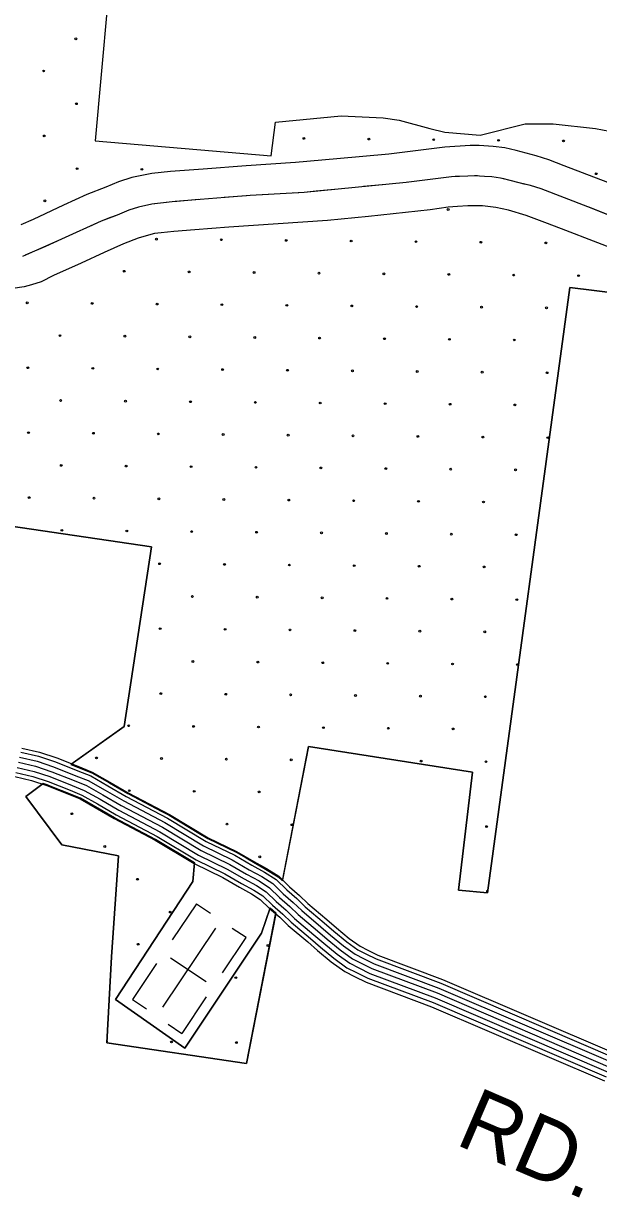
# Model space of a CAD drawing. Extents: x 1788175 to 1969470, y 584502 to 738744.
# Drawn here: x 1862280 to 1865687, y 635735 to 642689 of the extents above; entities that cross this region are included whole.
import ezdxf

# ---------------------------------------------------------------- set-up
doc = ezdxf.new("R2010")
doc.units = 0
for name, color, linetype in [('DESIGN - EROSION CONTROL - Devices', 7, 'Continuous'), ('DESIGN - ROW - Right-of-Way and Easement Labels', 7, 'Continuous'), ('DESIGN - SCRATCH - User 1', 7, 'Continuous'), ('DESIGN - SHEET - Corner Text', 7, 'Continuous'), ('DESIGN - UTILITIES - Cable (Underground) with Text', 7, 'Continuous'), ('SURVEY - DRAINAGE - Bridges', 7, 'Continuous'), ('SURVEY - TRANSPORTATION - Roads', 7, 'Continuous')]:
    doc.layers.add(name, color=color, linetype=linetype)

msp = doc.modelspace()

# ---------------------------------------------------------------- linework, layer by layer
at = {"layer": 'DESIGN - EROSION CONTROL - Devices'}
for centre in [(1862590.2, 642597.9), (1862399.8, 642407.5), (1862593.9, 642213.4), (1862403.5, 642022.9), (1863941.7, 642008), (1864326.3, 642004.3), (1864710.8, 642000.5), (1865095.4, 641996.8), (1865479.9, 641993.1), (1862597.7, 641828.8), (1862982.2, 641825.1), (1865674.1, 641798.9), (1862407.3, 641638.4), (1864796.5, 641587), (1863067.9, 641411.5), (1863452.4, 641407.8), (1863837, 641404.1), (1864221.5, 641400.3), (1864606.1, 641396.6), (1864990.6, 641392.9), (1865375.2, 641389.1), (1862877.4, 641221.1), (1863262, 641217.4), (1863646.6, 641213.7), (1864031.1, 641209.9), (1864415.7, 641206.2), (1864800.2, 641202.5), (1865184.8, 641198.7), (1865569.3, 641195), (1862302.5, 641034.5), (1862687, 641030.7), (1863071.6, 641027), (1863456.1, 641023.3), (1863840.7, 641019.5), (1864225.2, 641015.8), (1864609.8, 641012.1), (1864994.4, 641008.3), (1865378.9, 641004.6), (1862496.6, 640840.3), (1862881.2, 640836.6), (1863265.7, 640832.8), (1863650.3, 640829.1), (1864034.8, 640825.4), (1864419.4, 640821.6), (1864803.9, 640817.9), (1865188.5, 640814.2), (1862306.2, 640649.9), (1862690.8, 640646.2), (1863075.3, 640642.4), (1863459.9, 640638.7), (1863844.4, 640635), (1864229, 640631.2), (1864613.5, 640627.5), (1864998.1, 640623.8), (1865382.6, 640620), (1862500.4, 640455.8), (1862884.9, 640452), (1863269.5, 640448.3), (1863654, 640444.6), (1864038.6, 640440.8), (1864423.1, 640437.1), (1864807.7, 640433.4), (1865192.2, 640429.6), (1862309.9, 640265.4), (1862694.5, 640261.6), (1863079.1, 640257.9), (1863463.6, 640254.2), (1863848.2, 640250.4), (1864232.7, 640246.7), (1864617.3, 640243), (1865001.8, 640239.2), (1865386.4, 640235.5), (1862504.1, 640071.2), (1862888.6, 640067.5), (1863273.2, 640063.7), (1863657.8, 640060), (1864042.3, 640056.3), (1864426.9, 640052.5), (1864811.4, 640048.8), (1865196, 640045.1), (1862313.7, 639880.8), (1862698.2, 639877.1), (1863082.8, 639873.3), (1863467.3, 639869.6), (1863851.9, 639865.9), (1864236.4, 639862.1), (1864621, 639858.4), (1865005.6, 639854.7), (1862507.8, 639686.7), (1862892.4, 639682.9), (1863276.9, 639679.2), (1863661.5, 639675.5), (1864046, 639671.7), (1864430.6, 639668), (1864815.1, 639664.3), (1865199.7, 639660.5), (1863086.5, 639488.8), (1863471.1, 639485), (1863855.6, 639481.3), (1864240.2, 639477.6), (1864624.7, 639473.8), (1865009.3, 639470.1), (1863280.7, 639294.6), (1863665.2, 639290.9), (1864049.8, 639287.2), (1864434.3, 639283.4), (1864818.9, 639279.7), (1865203.4, 639276), (1863090.3, 639104.2), (1863474.8, 639100.5), (1863859.4, 639096.8), (1864243.9, 639093), (1864628.5, 639089.3), (1865013, 639085.6), (1863284.4, 638910.1), (1863669, 638906.4), (1864053.5, 638902.6), (1864438.1, 638898.9), (1864822.6, 638895.2), (1865207.2, 638891.4), (1863094, 638719.7), (1863478.5, 638715.9), (1863863.1, 638712.2), (1864247.6, 638708.5), (1864632.2, 638704.7), (1865016.8, 638701), (1862903.6, 638529.3), (1863288.1, 638525.5), (1863672.7, 638521.8), (1864057.2, 638518.1), (1864441.8, 638514.3), (1864826.3, 638510.6), (1862713.2, 638338.9), (1863097.7, 638335.1), (1863482.3, 638331.4), (1863866.8, 638327.7), (1864635.9, 638320.2), (1865020.5, 638316.5), (1862907.3, 638144.7), (1863291.9, 638141), (1863676.4, 638137.2), (1862567.3, 638008.1), (1863486, 637946.8), (1863870.6, 637943.1), (1865024.2, 637931.9), (1862761.5, 637814), (1863680.2, 637752.7), (1862955.6, 637619.9), (1863149.8, 637425.7), (1862959.4, 637235.3), (1863728.5, 637227.8), (1863538.1, 637037.4), (1863157.2, 636656.6), (1863541.8, 636652.9)]:
    msp.add_circle(centre, 5.28, dxfattribs=at)
for centre, start, end in [((1863146, 637810.3), 194.44055, 283.46965), ((1865028, 637547.3), 57.93089, 286.557), ((1862772.7, 636660.3), 283.43165, 70.12877)]:
    msp.add_arc(centre, 5.28, start, end, dxfattribs=at)
at = {"layer": 'DESIGN - SCRATCH - User 1'}
for points in [[(1858860.4, 642574.7), (1858948.5, 643124.4), (1861186.6, 642868.1), (1861367.5, 643750.5), (1861849.1, 643760.2), (1861814.7, 643366), (1862813.7, 643195.3), (1862705.6, 641993.2), (1863747.9, 641904.4), (1863773.6, 642104.1), (1864163.3, 642141.8), (1864411.1, 642129.7), (1864507, 642115.6), (1864688.8, 642067.5), (1864776.7, 642045.4), (1864986.5, 642027.2), (1865252.4, 642095.1), (1865418.2, 642095), (1865670, 642066.8), (1866623, 641886.1), (1867817.6, 641747.5), (1867775.5, 641452.3), (1869221.6, 641289.6), (1869343, 641265.8)], [(1865850.5, 641704.5), (1865484.8, 641846.6), (1865392.4, 641881.3), (1865317.2, 641905.4), (1865198.7, 641935.8), (1865133, 641951.4), (1865062.9, 641959.2), (1864979.8, 641966.8), (1864925.9, 641966.8), (1864777.2, 641956.5), (1864444.3, 641915.7), (1864137.7, 641887.8), (1863892.4, 641865.5), (1863600.4, 641845.9), (1863345.2, 641826.3), (1863151.9, 641812.2), (1863040.3, 641800.3), (1862922.8, 641775.8), (1862842.5, 641750.6), (1862767.8, 641719.8), (1862655.6, 641675.7), (1862516.8, 641612.7), (1862337.5, 641528.7), (1862265.1, 641495.7)], [(1865820.7, 641336.2), (1865494.4, 641462.3), (1865385.7, 641504.1), (1865258, 641551.7), (1865153.5, 641582.2), (1865078, 641599.8), (1864999.8, 641608.4), (1864913.2, 641608.4), (1864850.9, 641604.4), (1864796, 641600.5), (1864690, 641585.3), (1864325.1, 641545.8), (1864082.2, 641521.8), (1863496.1, 641482.5), (1863296.4, 641465.7), (1863170.8, 641456), (1863097, 641449.1), (1863057, 641444.5), (1863020, 641434.1), (1862960.5, 641417.3), (1862873.7, 641383), (1862758.3, 641332.8), (1862622.7, 641268.4), (1862457.9, 641195.7), (1862384.3, 641158.9), (1862328.5, 641140.3), (1862283.7, 641128.2), (1862217, 641118.2)], [(1863814, 637609.9), (1863968.9, 638406), (1864939.9, 638255.3), (1864857.2, 637555), (1865029, 637538.9), (1865517.4, 641124.7), (1867359.6, 640898.4), (1868595.3, 640795)], [(1859795.1, 639622.3), (1860930.3, 640837.2), (1861565.6, 640726.8), (1861480.6, 639818.3), (1863039.1, 639589.2), (1862875.9, 638524.8), (1862560.1, 638300.5)], [(1862560.1, 638300.5), (1862629.4, 638272.8), (1862684.7, 638250.5), (1862790.2, 638191.5), (1862899, 638128), (1863100.1, 638022.2), (1863143.1, 637999.5), (1863320, 637893.1), (1863371.6, 637862), (1863540.8, 637780.1), (1863599.2, 637746.2), (1863642.3, 637721.1), (1863704.9, 637686.4), (1863789.2, 637634), (1863814, 637609.9)], [(1863775.9, 637421.2), (1863600.9, 636529.3), (1862773.7, 636651.9), (1862802.3, 637160.1), (1862843, 637759.4), (1862507.7, 637824.1), (1862293.6, 638110.9), (1862396.3, 638187)], [(1862396.3, 638187), (1862293.6, 638110.9), (1862507.7, 637824.1), (1862843, 637759.4), (1862802.3, 637160.1), (1862773.7, 636651.9), (1863600.9, 636529.3), (1863775.9, 637421.2)], [(1862396.3, 638187), (1862419.6, 638179.2), (1862458.2, 638163.9), (1862549, 638128), (1862617.9, 638100), (1862819.2, 637984.2), (1863062.4, 637856.2), (1863293.2, 637717.3), (1863283.9, 637606.9), (1862825.2, 636908.6), (1863235.4, 636620.5), (1863691.2, 637300.4), (1863742, 637450.7), (1863775.9, 637421.2)], [(1863775.9, 637421.2), (1863742, 637450.7), (1863691.2, 637300.4), (1863235.4, 636620.5), (1862825.2, 636908.6), (1863283.9, 637606.9), (1863293.2, 637717.3), (1863062.4, 637856.2), (1862819.2, 637984.2), (1862617.9, 638100), (1862549, 638128), (1862458.2, 638163.9), (1862419.6, 638179.2), (1862396.3, 638187)]]:
    msp.add_lwpolyline(points, dxfattribs=at)
at = {"layer": 'DESIGN - SHEET - Corner Text'}
for points in [[(1865857.2, 641510.4), (1865623.5, 641602.6), (1865347.8, 641708.8), (1865283.9, 641728.9), (1865218, 641744.9), (1865164, 641759), (1865106.1, 641773), (1865056.1, 641781.1), (1865012.2, 641783.1), (1864952.2, 641787.1), (1864912.3, 641785.2), (1864816.3, 641781.2), (1864548.5, 641747.4), (1863942.9, 641687.7), (1863623.2, 641669.9), (1863179.5, 641634.2), (1863041.6, 641618.3), (1862961.6, 641600.3), (1862903.6, 641582.4), (1862835.6, 641554.4), (1862739.7, 641518.4), (1862505.7, 641410.5), (1862273.8, 641308.6)], [(1864837.5, 641782.1), (1864816.3, 641781.2), (1864706.4, 641767.3)], [(1864969.4, 641786), (1864952.2, 641787.1), (1864912.3, 641785.2), (1864837.5, 641782.1)], [(1865246.3, 641738), (1865218, 641744.9), (1865164, 641759), (1865118.3, 641770.1)], [(1864014.3, 641694.8), (1863942.9, 641687.7), (1863882.7, 641684.4)], [(1864145.6, 641707.7), (1864014.3, 641694.8)], [(1864426.3, 641735.3), (1864294.9, 641722.4)], [(1864557.6, 641748.5), (1864548.5, 641747.4), (1864426.3, 641735.3)], [(1865372.4, 641699.4), (1865347.8, 641708.8), (1865283.9, 641728.9), (1865246.3, 641738)], [(1863188.5, 641634.9), (1863179.5, 641634.2), (1863057.4, 641620.1)], [(1863320.1, 641645.5), (1863188.5, 641634.9)], [(1863601.2, 641668.2), (1863469.6, 641657.6)], [(1863732.9, 641676), (1863623.2, 641669.9), (1863601.2, 641668.2)], [(1865635.5, 641597.9), (1865623.5, 641602.6), (1865512.3, 641645.4)], [(1862911.8, 641584.9), (1862903.6, 641582.4), (1862835.6, 641554.4), (1862788.9, 641536.9)], [(1865758.3, 641549.4), (1865635.5, 641597.9)], [(1862788.9, 641536.9), (1862739.7, 641518.4), (1862667.5, 641485.2)], [(1862531.3, 641422.3), (1862505.7, 641410.5), (1862410.7, 641368.8)], [(1862410.7, 641368.8), (1862289.8, 641315.7)]]:
    msp.add_lwpolyline(points, dxfattribs=at)
at = {"layer": 'DESIGN - UTILITIES - Cable (Underground) with Text'}
for p, q in [((1863304.8, 637475.5), (1863161.6, 637260.7)), ((1863304.9, 637475.4), (1863387.7, 637420.2)), ((1863598.9, 637274.6), (1863517.1, 637329.2)), ((1863459.5, 637065.4), (1863599, 637274.6)), ((1863068.2, 637120.6), (1862925.7, 636907)), ((1863151.1, 637154.8), (1863362.1, 637014.1)), ((1862925.7, 636907.1), (1863008.6, 636851.8)), ((1863220, 636706.1), (1863364.6, 636923.1)), ((1863137, 636761.4), (1863219.4, 636706.5))]:
    msp.add_line(p, q, dxfattribs=at)
msp.add_lwpolyline([(1863106.8, 636862.6), (1863419.2, 637331)], dxfattribs=at)
at = {"layer": 'SURVEY - DRAINAGE - Bridges'}
for points in [[(1858863.2, 642589.8), (1858948.5, 643124.4), (1861186.6, 642868.1), (1861367.5, 643750.5), (1861849.1, 643760.2), (1861814.7, 643366), (1862813.7, 643195.3), (1862705.6, 641993.2), (1863747.9, 641904.4), (1863773.6, 642104.1), (1864163.3, 642141.8), (1864411.1, 642129.7), (1864507, 642115.6), (1864688.8, 642067.5), (1864776.7, 642045.4), (1864986.5, 642027.2), (1865252.4, 642095.1), (1865418.2, 642095), (1865670, 642066.8), (1866623, 641886.1)], [(1868595.3, 640795), (1867359.6, 640898.4), (1865517.4, 641124.7), (1865029, 637538.9), (1864857.2, 637555), (1864939.9, 638255.3), (1863968.9, 638406), (1863814.1, 637616.7)], [(1862563.1, 638302.4), (1862875.9, 638524.8), (1863039.1, 639589.2), (1861480.6, 639818.3), (1861565.6, 640726.8), (1860930.3, 640837.2), (1859803.6, 639630.9)], [(1863774.7, 637415.4), (1863600.9, 636529.3), (1862773.7, 636651.9), (1862802.3, 637160.1), (1862843, 637759.4), (1862507.7, 637824.1), (1862293.6, 638110.9), (1862391.6, 638183.3)]]:
    msp.add_lwpolyline(points, dxfattribs=at)
at = {"layer": 'SURVEY - TRANSPORTATION - Roads'}
for points in [[(1862264.7, 638373.3), (1862369, 638348.7), (1862469.2, 638315.2), (1862602.8, 638262.3), (1862678.3, 638231.7)], [(1862270.5, 638397.3), (1862375.8, 638372.5), (1862477.6, 638338.4), (1862612, 638285.3), (1862687.8, 638254.5)], [(1862242.9, 638282.9), (1862343.5, 638259.1), (1862437.3, 638227.8), (1862568.2, 638176), (1862640.2, 638146.8)], [(1862250.2, 638313.1), (1862352, 638289), (1862447.9, 638256.9), (1862579.8, 638204.8), (1862653.7, 638174.7)], [(1862250.2, 638313.1), (1862352, 638289), (1862447.9, 638256.9), (1862579.8, 638204.8), (1862653.7, 638174.7)], [(1862257.4, 638343.2), (1862360.5, 638318.8), (1862458.6, 638286), (1862591.3, 638233.6), (1862662.6, 638204.6)], [(1862229.5, 638227.8), (1862328, 638204.5), (1862417.9, 638174.5), (1862547.1, 638123.4), (1862615.4, 638095.6)], [(1862235.6, 638252.8), (1862335, 638229.3), (1862426.7, 638198.6), (1862556.7, 638147.3), (1862626.7, 638118.8)], [(1862678.3, 638231.7), (1862780.4, 638174.4), (1862889.4, 638110.8), (1863133.5, 637982.4), (1863362.2, 637844.7), (1863531.6, 637762.7), (1863632.6, 637703.9), (1863707.8, 637663.1), (1863776.9, 637618.5), (1863839.9, 637557.3), (1863899.7, 637505.3), (1863949.3, 637457.6), (1864061.8, 637362.5), (1864119.4, 637312.7), (1864195.2, 637250.3), (1864261.5, 637202.3), (1864308.9, 637178.5), (1864369.8, 637148), (1864753.6, 637004.3), (1865781.9, 636562.7)], [(1862687.8, 638254.5), (1862792.7, 638195.9), (1862901.4, 638132.4), (1863145.6, 638003.9), (1863374, 637866.4), (1863543.2, 637784.6), (1863644.8, 637725.5), (1863720.5, 637684.4), (1863792.3, 637637.9), (1863856.6, 637575.5), (1863916.4, 637523.6), (1863965.9, 637475.9), (1864077.9, 637381.3), (1864135.3, 637331.6), (1864210.3, 637269.9), (1864274.3, 637223.5), (1864320, 637200.6), (1864379.7, 637170.7), (1864762.8, 637027.2), (1865791.8, 636585.3)], [(1862640.2, 638146.8), (1862734.1, 638093.8), (1862844.3, 638029.4), (1863087.8, 637901.3), (1863317.9, 637762.8), (1863487.9, 637680.5), (1863587.1, 637622.8), (1863660.3, 637583.1), (1863718.7, 637545.3), (1863777, 637488.8), (1863836.9, 637436.7), (1863887, 637388.5), (1864001.4, 637291.8), (1864059.4, 637241.6), (1864138.3, 637176.7), (1864213, 637122.6), (1864267.2, 637095.4), (1864332.6, 637062.6), (1864719, 636918), (1865744.8, 636477.4)], [(1862653.7, 638174.7), (1862749.5, 638120.6), (1862859.4, 638056.5), (1863103, 637928.3), (1863332.7, 637790.1), (1863502.4, 637707.9), (1863602.3, 637649.8), (1863676.2, 637609.8), (1863738.1, 637569.7), (1863797.9, 637511.6), (1863857.8, 637459.6), (1863907.7, 637411.5), (1864021.5, 637315.4), (1864079.4, 637265.3), (1864157.3, 637201.2), (1864229.2, 637149.2), (1864281.1, 637123.1), (1864345, 637091.1), (1864730.5, 636946.7), (1865757.2, 636505.8)], [(1862653.7, 638174.7), (1862749.5, 638120.6), (1862859.4, 638056.5), (1863103, 637928.3), (1863332.7, 637790.1), (1863502.4, 637707.9), (1863602.3, 637649.8), (1863676.2, 637609.8), (1863738.1, 637569.7), (1863797.9, 637511.6), (1863857.8, 637459.6), (1863907.7, 637411.5), (1864021.5, 637315.4), (1864079.4, 637265.3), (1864157.3, 637201.2), (1864229.2, 637149.2), (1864281.1, 637123.1), (1864345, 637091.1), (1864730.5, 636946.7), (1865757.2, 636505.8)], [(1862662.6, 638204.6), (1862765, 638147.5), (1862874.4, 638083.7), (1863118.2, 637955.3), (1863347.4, 637817.4), (1863517, 637735.3), (1863617.5, 637676.9), (1863692, 637636.4), (1863757.5, 637594.1), (1863818.9, 637534.5), (1863878.8, 637482.5), (1863928.5, 637434.6), (1864041.7, 637339), (1864099.4, 637289), (1864176.2, 637225.8), (1864245.3, 637175.8), (1864295, 637150.8), (1864357.4, 637119.5), (1864742.1, 636975.5), (1865769.5, 636534.3)], [(1862615.4, 638095.6), (1862705.9, 638044.6), (1862816.8, 637979.8), (1863059.9, 637851.9), (1863290.9, 637712.9), (1863461.2, 637630.4), (1863559.3, 637573.4), (1863631.4, 637534.3), (1863683.2, 637500.7), (1863738.6, 637447), (1863798.6, 637394.8), (1863848.9, 637346.4), (1863964.5, 637248.7), (1864022.9, 637198.3), (1864103.6, 637131.8), (1864183.5, 637074), (1864241.8, 637044.7), (1864309.9, 637010.6), (1864697.8, 636865.3), (1865722.1, 636425.4)], [(1862626.7, 638118.8), (1862718.7, 638066.9), (1862829.3, 638002.3), (1863072.6, 637874.3), (1863303.1, 637735.5), (1863473.3, 637653.2), (1863571.9, 637595.8), (1863644.5, 637556.4), (1863699.3, 637521), (1863756, 637466), (1863816, 637413.8), (1863866.2, 637365.5), (1863981.2, 637268.3), (1864039.4, 637217.9), (1864119.4, 637152.2), (1864196.9, 637096), (1864253.3, 637067.7), (1864320.2, 637034.2), (1864707.4, 636889.2), (1865732.4, 636449)]]:
    msp.add_lwpolyline(points, dxfattribs=at)

# ---------------------------------------------------------------- texts
at = {"layer": 'DESIGN - ROW - Right-of-Way and Easement Labels'}
msp.add_text('RD.', height=370, rotation=336.75917, dxfattribs=at).set_placement((1864830.5, 636053.5))

doc.saveas('drawing.dxf')
